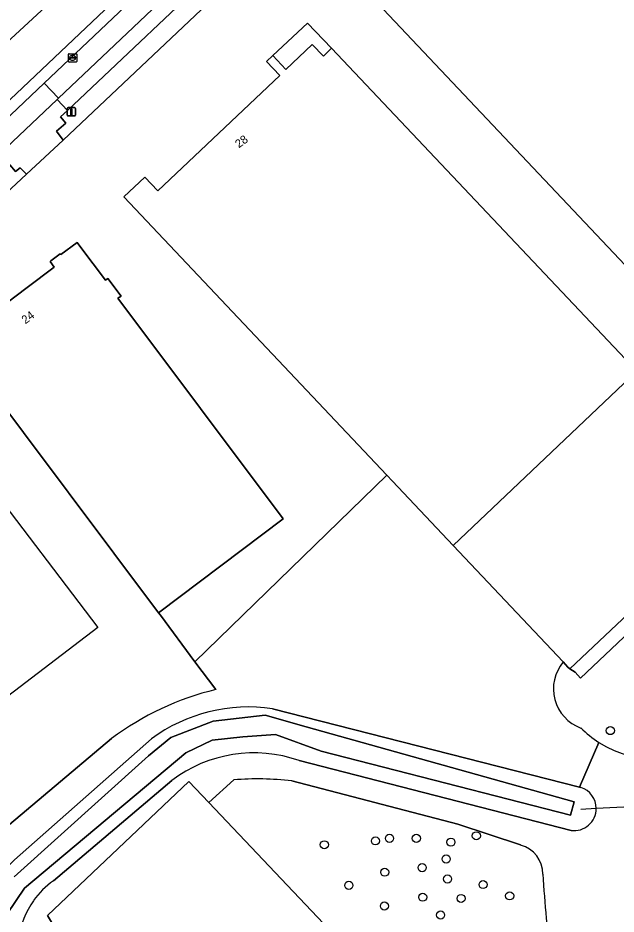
# Model space of a CAD drawing. Extents: x 156702 to 158052, y 387630 to 388992.
# Drawn here: x 157648 to 157720, y 388220.4 to 388328.3 of the extents above; entities that cross this region are included whole.
import ezdxf

# ---------------------------------------------------------------- set-up
doc = ezdxf.new("R2010")
doc.units = 0
for name, color, linetype in [('IMGEO_Boom', 7, 'Continuous'), ('IMGEO_Duiker', 7, 'Continuous'), ('IMGEO_Erf', 7, 'Continuous'), ('IMGEO_Grasland_overig', 7, 'Continuous'), ('IMGEO_Groenvoorziening', 7, 'Continuous'), ('IMGEO_Hek', 7, 'Continuous'), ('IMGEO_Kolk', 7, 'Continuous'), ('IMGEO_Lichtmast', 7, 'Continuous'), ('IMGEO_Loofbos', 7, 'Continuous'), ('IMGEO_Oever', 7, 'Continuous'), ('IMGEO_Pand', 7, 'Continuous'), ('IMGEO_Pand_nummerreeks', 7, 'Continuous'), ('IMGEO_Pand_overbouw', 7, 'Continuous'), ('IMGEO_Pand_vergunning_verleend', 7, 'Continuous'), ('IMGEO_Parkeervlak_open', 7, 'Continuous'), ('IMGEO_Rijbaan_lokaal_gesloten', 7, 'Continuous'), ('IMGEO_Voetpad_open', 7, 'Continuous'), ('IMGEO_Waterloop', 7, 'Continuous')]:
    doc.layers.add(name, color=color, linetype=linetype)

msp = doc.modelspace()

# ---------------------------------------------------------------- linework, layer by layer
at = {"layer": 'IMGEO_Boom'}
for centre in [(157719.35, 388242.47), (157691.05, 388229.18), (157692.74, 388229.49), (157695.98, 388229.49), (157700.14, 388229.03), (157703.21, 388229.8), (157684.89, 388228.72), (157699.57, 388227), (157696.68, 388225.96), (157692.17, 388225.41), (157699.74, 388224.6), (157687.84, 388223.83), (157704.02, 388223.92), (157696.75, 388222.4), (157707.22, 388222.56), (157692.13, 388221.34), (157701.37, 388222.25), (157698.9, 388220.25)]:
    msp.add_circle(centre, 0.489, dxfattribs=at)
at = {"layer": 'IMGEO_Duiker'}
msp.add_lwpolyline([(157725.44, 388233.48), (157724.34, 388233.42), (157723.48, 388233.38), (157717.66, 388233.08), (157715.8, 388232.98)], dxfattribs=at)
at = {"layer": 'IMGEO_Erf'}
for points in [[(157760.72, 388305.4), (157736.41, 388282.4), (157688.52, 388333.06), (157712.82, 388356.05), (157713.08, 388355.78), (157737.37, 388330.09)], [(157670.96, 388233.81), (157668.57, 388236.33), (157651.54, 388220.19), (157652.61, 388218.37), (157655.94, 388212.73), (157658.22, 388212.01), (157671.48, 388190.01), (157690.71, 388158.65), (157691.12, 388156.56), (157702.36, 388166.5), (157712.43, 388175.4), (157720.01, 388182.1), (157718.96, 388183.18)]]:
    msp.add_lwpolyline(points, close=True, dxfattribs=at)
for points in [[(157675.83, 388334.8), (157653.4, 388313.61), (157648.99, 388309.52), (157644, 388304.9)], [(157640.71, 388289.55), (157649.08, 388295.85), (157652.34, 388298.3), (157651.83, 388298.98), (157651.94, 388299.06), (157653.07, 388299.91), (157653.15, 388299.81), (157655.1, 388301.28), (157655.55, 388300.67), (157658.52, 388296.73), (157658.8, 388296.94), (157660.39, 388294.82), (157660.02, 388294.55), (157679.92, 388267.99), (157664.92, 388256.67), (157665.13, 388256.36), (157669.3, 388250.77), (157692.42, 388273.24), (157660.73, 388306.77), (157663.25, 388309.16), (157664.82, 388307.49), (157679.51, 388321.39), (157677.94, 388323.06), (157678.7, 388323.78), (157680.26, 388322.13), (157683.43, 388325.13), (157684.77, 388323.72), (157685.77, 388324.68), (157722.55, 388285.76), (157700.43, 388264.76), (157713.69, 388250.74), (157714.23, 388250.1), (157714.48, 388249.93), (157742.73, 388276.53)]]:
    msp.add_lwpolyline(points, dxfattribs=at)
at = {"layer": 'IMGEO_Grasland_overig'}
msp.add_lwpolyline([(157773.13, 388303.04), (157772, 388304.24), (157742.73, 388276.53), (157714.48, 388249.93), (157715.11, 388249.5), (157715.75, 388248.8)], close=True, dxfattribs=at)
at = {"layer": 'IMGEO_Groenvoorziening'}
msp.add_lwpolyline([(157653.4, 388313.61), (157675.83, 388334.8), (157674.28, 388336.43), (157673.68, 388335.85), (157653.93, 388317.18), (157653.08, 388316.4), (157653.75, 388315.66), (157652.63, 388314.67)], close=True, dxfattribs=at)
for points in [[(157644, 388304.9), (157648.99, 388309.52), (157648.23, 388310.28), (157647.68, 388309.82), (157646.98, 388310.61), (157642.6, 388306.49)], [(157671.81, 388247.42), (157669.3, 388250.77), (157665.13, 388256.36), (157664.92, 388256.67), (157643.23, 388285.58), (157634.37, 388297.33)], [(157611.21, 388285.37), (157610.9, 388285.3), (157632.47, 388250), (157645.53, 388228.51), (157646.93, 388231.16), (157659.25, 388241.53)], [(157717.99, 388241.05), (157715.65, 388235.65), (157715.78, 388235.62)], [(157714.63, 388230.44), (157681.86, 388238.86)], [(157658.39, 388191.56), (157658.28, 388195), (157657.18, 388208.57), (157655.84, 388211.02), (157653.92, 388211.3), (157654.2, 388213.28), (157654.69, 388213.12), (157652.07, 388217.92), (157652.61, 388218.37), (157651.54, 388220.19), (157668.57, 388236.33), (157670.96, 388233.81), (157673.98, 388236.53)], [(157666.5, 388236.45), (157652.25, 388224.38)], [(157673.98, 388236.53), (157670.96, 388233.81), (157718.96, 388183.18), (157737.09, 388200.43), (157734.72, 388202.5)], [(157708.55, 388228.69), (157700.97, 388231.21), (157680.96, 388236.41)], [(157680.96, 388236.41), (157700.97, 388231.21), (157708.55, 388228.69)]]:
    msp.add_lwpolyline(points, dxfattribs=at)
for centre, radius, start, end in [((157679.97, 388213.7), 34.69, 103.6054, 126.6769), ((157724.97, 388252.01), 13, 237.5051, 309.712), ((157676.41, 388223.43), 16.36, 70.5292, 127.2651), ((157676.86, 388201.55), 35.1, 83.2909, 94.7067), ((157676.86, 388201.55), 35.1, 83.2909, 94.7067), ((157715, 388233.08), 2.66, 359.9979, 72.8569), ((157714.99, 388233.08), 2.66, 262.1888, 0.0084), ((157707.61, 388225.19), 3.62, 359.9494, 75.0421), ((157707.61, 388225.19), 3.62, 359.9494, 75.0421), ((157847.53, 388232.98), 136.52, 183.2751, 187.7468), ((157847.53, 388232.98), 136.52, 183.2751, 187.7468), ((157658.07, 388216.14), 10.09, 125.298, 144.6062), ((157658.09, 388216.13), 10.1, 144.5874, 199.7483)]:
    msp.add_arc(centre, radius, start, end, dxfattribs=at)
at = {"layer": 'IMGEO_Hek'}
for points in [[(157714.48, 388249.93), (157715.11, 388249.5), (157715.75, 388248.8), (157773.13, 388303.04)], [(157692.42, 388273.24), (157669.3, 388250.77)], [(157700.43, 388264.76), (157713.69, 388250.74)], [(157664.92, 388256.67), (157665.13, 388256.36)], [(157669.3, 388250.77), (157665.13, 388256.36)], [(157713.69, 388250.74), (157714.23, 388250.1), (157714.48, 388249.93)]]:
    msp.add_lwpolyline(points, dxfattribs=at)
at = {"layer": 'IMGEO_Kolk'}
for p, q in [((157654.05, 388323.09), (157654.05, 388323.94)), ((157654.12, 388324.01), (157654.98, 388324.01)), ((157654.31, 388323.51), (157654.31, 388323.52)), ((157654.35, 388323.56), (157654.75, 388323.56)), ((157654.75, 388323.47), (157654.35, 388323.47)), ((157654.54, 388323.79), (157654.56, 388323.79)), ((157654.79, 388323.52), (157654.79, 388323.51)), ((157655.05, 388323.94), (157655.05, 388323.09)), ((157654.98, 388323.01), (157654.12, 388323.01)), ((157654.56, 388323.23), (157654.53, 388323.23))]:
    msp.add_line(p, q, dxfattribs=at)
for points in [[(157654.05, 388323.09), (157654.05, 388323.94)], [(157654.12, 388324.01), (157654.98, 388324.01)], [(157655.05, 388323.94), (157655.05, 388323.09)], [(157654.98, 388323.01), (157654.12, 388323.01)]]:
    msp.add_lwpolyline(points, dxfattribs=at)
for centre, radius, start, end in [((157654.13, 388323.94), 0.0765, 91.552, 178.448), ((157654.13, 388323.94), 0.0765, 91.552, 178.448), ((157654.35, 388323.52), 0.0403, 85.8775, 175.7526), ((157654.34, 388323.51), 0.0366, 178.938, 274.7102), ((157654.75, 388323.52), 0.0386, 1.7309, 96.639), ((157654.75, 388323.51), 0.043, 264.8664, 352.4533), ((157654.97, 388323.94), 0.0765, 1.552, 88.448), ((157654.97, 388323.94), 0.0765, 1.552, 88.448), ((157654.13, 388323.09), 0.0765, 181.552, 268.448), ((157654.13, 388323.09), 0.0765, 181.552, 268.448), ((157654.97, 388323.09), 0.0765, 271.552, 358.448), ((157654.97, 388323.09), 0.0765, 271.552, 358.448)]:
    msp.add_arc(centre, radius, start, end, dxfattribs=at)
for centre, major_axis, ratio, start_param, end_param in [((157654.54, 388323.51), (-0.387, 0.002), 0.722429, 4.712389, 7.853982), ((157654.56, 388323.51), (-0.39, 0.002), 0.717154, 1.570796, 4.712389)]:
    msp.add_ellipse(centre, major_axis=major_axis, ratio=ratio, start_param=start_param, end_param=end_param, dxfattribs=at)
at = {"layer": 'IMGEO_Lichtmast'}
for p, q in [((157653.9, 388316.62), (157653.9, 388317.42)), ((157653.9, 388317.42), (157653.9, 388316.62)), ((157654, 388317.52), (157654.79, 388317.52)), ((157654.79, 388317.52), (157654, 388317.52)), ((157654.89, 388317.42), (157654.89, 388316.62)), ((157654.89, 388316.62), (157654.89, 388317.42)), ((157654.79, 388316.52), (157654, 388316.52)), ((157654, 388316.52), (157654.79, 388316.52))]:
    msp.add_line(p, q, dxfattribs=at)
msp.add_lwpolyline([(157654.32, 388317.39), (157654.47, 388317.39), (157654.47, 388316.64), (157654.32, 388316.64), (157654.32, 388317.39)], dxfattribs=at)
for centre, start, end in [((157654, 388317.42), 90, 180), ((157654, 388317.42), 90, 180), ((157654.79, 388317.42), 0, 90), ((157654.79, 388317.42), 360, 90), ((157654, 388316.62), 180, 270), ((157654, 388316.62), 180, 270), ((157654.79, 388316.62), 270, 0), ((157654.79, 388316.62), 270, 0)]:
    msp.add_arc(centre, 0.1, start, end, dxfattribs=at)
at = {"layer": 'IMGEO_Loofbos'}
for points in [[(157918.58, 388441.08), (157887.63, 388411.68), (157831.25, 388358.58), (157830.27, 388359.41), (157802.4, 388333.22), (157800.74, 388331.68), (157772, 388304.24), (157773.13, 388303.04), (157715.75, 388248.8), (157715.11, 388249.5), (157714.48, 388249.93), (157714.23, 388250.1), (157713.69, 388250.74)], [(157713.69, 388250.74), (157700.43, 388264.76), (157693.11, 388272.51), (157692.42, 388273.24), (157669.3, 388250.77), (157671.81, 388247.42)], [(157678.64, 388245.1), (157715.65, 388235.65), (157717.99, 388241.05)], [(157659.25, 388241.53), (157646.93, 388231.16), (157645.53, 388228.51), (157620.19, 388205.47), (157623.26, 388202.44), (157623.93, 388201.78), (157610.1, 388188.38), (157608.9, 388187.21), (157617.62, 388176.14), (157622.09, 388180.04)], [(157646.73, 388226.15), (157647.1, 388226.47), (157647.57, 388226.9), (157664.06, 388241.48)]]:
    msp.add_lwpolyline(points, dxfattribs=at)
for centre, radius, start, end in [((157717.52, 388247.5), 5.02, 139.7833, 250.0185), ((157717.52, 388247.5), 5.02, 139.7833, 250.0185), ((157679.97, 388213.7), 34.69, 103.6054, 126.6769), ((157675.76, 388225.57), 19.75, 81.6247, 126.3275), ((157724.99, 388252.04), 13.03, 225.2117, 237.4879), ((157724.99, 388252.04), 13.03, 225.2117, 237.4879), ((157724.97, 388252.01), 13, 237.5051, 309.712)]:
    msp.add_arc(centre, radius, start, end, dxfattribs=at)
at = {"layer": 'IMGEO_Oever'}
for points in [[(157715.78, 388235.62), (157715.65, 388235.65), (157678.64, 388245.1)], [(157647.51, 388224.86), (157663.71, 388239.45), (157666.41, 388241.62), (157671.51, 388243.62), (157677.77, 388244.32), (157682.71, 388242.93), (157714.98, 388233.89), (157714.57, 388232.27), (157684.51, 388240.01), (157679.02, 388242.02), (157675.08, 388241.71), (157671.37, 388241.33), (157668.21, 388239.78), (157648.74, 388223.48), (157646.66, 388220.4)], [(157664.06, 388241.48), (157647.57, 388226.9), (157647.1, 388226.47), (157646.73, 388226.15)], [(157681.86, 388238.86), (157714.63, 388230.44)], [(157652.25, 388224.38), (157666.5, 388236.45)]]:
    msp.add_lwpolyline(points, dxfattribs=at)
for centre, radius, start, end in [((157675.76, 388225.57), 19.75, 81.6247, 126.3275), ((157676.41, 388223.43), 16.36, 70.5292, 127.2651), ((157715, 388233.08), 2.66, 359.9979, 72.8569), ((157714.99, 388233.08), 2.66, 262.1888, 0.0084), ((157658.07, 388216.14), 10.09, 125.298, 144.6062), ((157658.09, 388216.13), 10.1, 144.5874, 199.7483)]:
    msp.add_arc(centre, radius, start, end, dxfattribs=at)
at = {"layer": 'IMGEO_Pand'}
for points in [[(157713.08, 388355.78), (157712.82, 388356.05), (157688.52, 388333.06), (157736.41, 388282.4), (157760.72, 388305.4), (157737.37, 388330.09)], [(157692.42, 388273.24), (157693.11, 388272.51), (157700.43, 388264.76), (157722.55, 388285.76), (157685.77, 388324.68), (157684.77, 388323.72), (157683.43, 388325.13), (157680.26, 388322.13), (157678.7, 388323.78), (157677.94, 388323.06), (157679.51, 388321.39), (157664.82, 388307.49), (157663.25, 388309.16), (157660.73, 388306.77)], [(157649.08, 388295.85), (157640.71, 388289.55), (157643.52, 388285.79), (157643.23, 388285.58), (157664.92, 388256.67), (157679.92, 388267.99), (157660.02, 388294.55), (157660.39, 388294.82), (157658.8, 388296.94), (157658.52, 388296.73), (157655.55, 388300.67), (157655.1, 388301.28), (157653.15, 388299.81), (157653.07, 388299.91), (157651.94, 388299.06), (157651.83, 388298.98), (157652.34, 388298.3)]]:
    msp.add_lwpolyline(points, close=True, dxfattribs=at)
at = {"layer": 'IMGEO_Pand_overbouw'}
msp.add_lwpolyline([(157685.77, 388324.68), (157682.86, 388327.71), (157678.7, 388323.78), (157680.26, 388322.13), (157683.43, 388325.13), (157684.77, 388323.72)], close=True, dxfattribs=at)
at = {"layer": 'IMGEO_Pand_vergunning_verleend'}
msp.add_lwpolyline([(157619.66, 388272.32), (157624.12, 388275.07), (157622.73, 388277.31), (157626.24, 388279.47), (157625.96, 388279.92), (157634.53, 388285.21), (157642.74, 388271.91), (157643.93, 388272.82), (157657.6, 388254.89), (157643.09, 388243.83), (157642.38, 388244.67), (157636.44, 388239.68), (157635.7, 388240.97), (157630.53, 388249.98), (157624.03, 388261.31), (157625.73, 388262.48)], close=True, dxfattribs=at)
at = {"layer": 'IMGEO_Parkeervlak_open'}
msp.add_lwpolyline([(157672.42, 388337.2), (157670.69, 388339.02), (157651.11, 388320.48), (157652.84, 388318.66)], close=True, dxfattribs=at)
at = {"layer": 'IMGEO_Rijbaan_lokaal_gesloten'}
for points in [[(157640.15, 388312.04), (157727.54, 388394.74), (157728.66, 388395.81), (157800.57, 388463.86), (157801.98, 388465.11), (157798.5, 388468.9), (157722.58, 388397.08), (157652.85, 388331.14), (157631.52, 388311.46)], [(157631.52, 388311.46), (157652.85, 388331.14), (157722.58, 388397.08)], [(157728.9, 388394.1), (157729.63, 388394.79), (157728.66, 388395.81), (157727.54, 388394.74), (157640.15, 388312.04)], [(157640.55, 388310.5), (157643.84, 388313.61), (157651.11, 388320.48), (157670.69, 388339.02), (157678.71, 388346.61), (157701.24, 388367.93), (157708.58, 388374.87), (157728.9, 388394.1)]]:
    msp.add_lwpolyline(points, dxfattribs=at)
at = {"layer": 'IMGEO_Voetpad_open'}
for points in [[(157673.68, 388335.85), (157672.42, 388337.2), (157652.84, 388318.66), (157652.68, 388318.51), (157653.93, 388317.18)], [(157652.68, 388318.51), (157652.84, 388318.66), (157651.11, 388320.48), (157643.84, 388313.61), (157645.55, 388311.8), (157645.73, 388311.97)], [(157653.4, 388313.61), (157652.63, 388314.67), (157653.75, 388315.66), (157653.08, 388316.4), (157653.93, 388317.18), (157652.68, 388318.51), (157645.73, 388311.97), (157646.98, 388310.61), (157647.68, 388309.82), (157648.23, 388310.28), (157648.99, 388309.52)]]:
    msp.add_lwpolyline(points, close=True, dxfattribs=at)
at = {"layer": 'IMGEO_Waterloop'}
msp.add_lwpolyline([(157646.66, 388220.4), (157648.74, 388223.48), (157668.21, 388239.78), (157671.37, 388241.33), (157675.08, 388241.71), (157679.02, 388242.02), (157684.51, 388240.01), (157714.57, 388232.27), (157714.98, 388233.89), (157682.71, 388242.93), (157677.77, 388244.32), (157671.51, 388243.62), (157666.41, 388241.62), (157663.71, 388239.45), (157647.51, 388224.86)], dxfattribs=at)

# ---------------------------------------------------------------- texts
at = {"layer": 'IMGEO_Pand_nummerreeks'}
for s, rotation, p in [('28', 36.0851, (157674.59, 388312.61)), ('24', 36.9856, (157648.87, 388291.41))]:
    msp.add_text(s, height=1, rotation=rotation, dxfattribs=at).set_placement(p)

doc.saveas('drawing.dxf')
